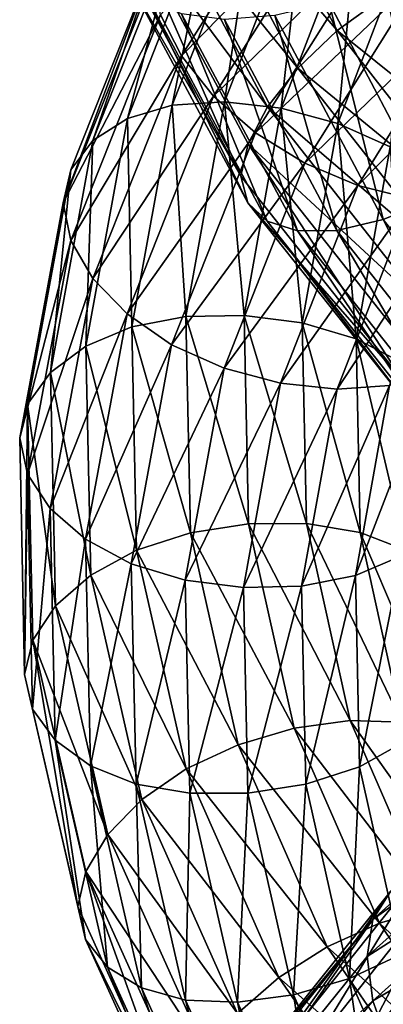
# Model space of a CAD drawing. Header units: metres. Extents: x -109 to 109, y -452 to 89.
# Tile 372 of 656: x -18.95 to -14.5, y -55.21 to -43.17. Entities that reach past the tile are written whole.
import ezdxf

# ---------------------------------------------------------------- set-up
doc = ezdxf.new("R2010")
doc.units = ezdxf.units.M
doc.layers.add('solid_K244270000C71_000', color=7, linetype='CONTINUOUS')
doc.layers.add('solid_k244270000c71_000_02', color=7, linetype='CONTINUOUS')

msp = doc.modelspace()

# ---------------------------------------------------------------- linework, layer by layer
at = {"layer": 'solid_K244270000C71_000'}
for points in [[(-16.440765, -40.70129, 785.74054), (-15.065261, -43.305313, 784.568909), (-16.966684, -41.090412, 785.932922)], [(-14.498793, -42.891544, 784.583557), (-15.065261, -43.305313, 784.568909), (-16.440765, -40.70129, 785.74054)], [(-16.966684, -41.090412, 785.932922), (-15.547179, -43.764099, 784.703064), (-17.372154, -41.510948, 786.246399)], [(-15.065261, -43.305313, 784.568909), (-15.547179, -43.764099, 784.703064), (-16.966684, -41.090412, 785.932922)], [(-17.372154, -41.510948, 786.246399), (-15.918725, -44.236839, 784.968445), (-17.633049, -41.933098, 786.654358)], [(-15.547179, -43.764099, 784.703064), (-15.918725, -44.236839, 784.968445), (-17.372154, -41.510948, 786.246399)], [(-16.060516, -41.59647, 808.737244), (-17.087076, -44.217663, 807.263794), (-16.57427, -41.692013, 809.199585)], [(-16.57427, -41.692013, 809.199585), (-17.633669, -44.381416, 807.659241), (-16.970362, -41.911835, 809.721558)], [(-17.087076, -44.217663, 807.263794), (-17.633669, -44.381416, 807.659241), (-16.57427, -41.692013, 809.199585)], [(-16.970362, -41.911835, 809.721558), (-18.055079, -44.651962, 808.126587), (-17.225224, -42.236744, 810.263977)], [(-17.633669, -44.381416, 807.659241), (-18.055079, -44.651962, 808.126587), (-16.970362, -41.911835, 809.721558)], [(-17.633049, -41.933098, 786.654358), (-16.247372, -45.084839, 785.803162), (-17.727417, -42.321465, 787.132874)], [(-17.633049, -41.933098, 786.654358), (-16.157793, -44.69072, 785.341736), (-16.247372, -45.084839, 785.803162)], [(-15.918725, -44.236839, 784.968445), (-16.157793, -44.69072, 785.341736), (-17.633049, -41.933098, 786.654358)], [(-17.225224, -42.236744, 810.263977), (-18.419121, -45.414097, 809.139404), (-17.312637, -42.641407, 810.790039)], [(-17.225224, -42.236744, 810.263977), (-18.326229, -45.007202, 808.630005), (-18.419121, -45.414097, 809.139404)], [(-18.055079, -44.651962, 808.126587), (-18.326229, -45.007202, 808.630005), (-17.225224, -42.236744, 810.263977)], [(-17.727417, -42.321465, 787.132874), (-16.247372, -45.084839, 785.803162), (-17.634844, -42.661373, 787.64209)], [(-17.312637, -42.641407, 810.790039), (-18.419121, -45.414097, 809.139404), (-17.226976, -43.113842, 811.250244)], [(-17.634844, -42.661373, 787.64209), (-16.159437, -45.410843, 786.311829), (-17.375515, -42.926544, 788.166443)], [(-16.247372, -45.084839, 785.803162), (-16.159437, -45.410843, 786.311829), (-17.634844, -42.661373, 787.64209)], [(-17.375515, -42.926544, 788.166443), (-15.921805, -45.636913, 786.854614), (-16.971371, -43.10207, 788.661499)], [(-16.159437, -45.410843, 786.311829), (-15.921805, -45.636913, 786.854614), (-17.375515, -42.926544, 788.166443)], [(-16.971371, -43.10207, 788.661499), (-15.551474, -45.754429, 787.38446), (-16.446537, -43.171497, 789.091003)], [(-15.921805, -45.636913, 786.854614), (-15.551474, -45.754429, 787.38446), (-16.971371, -43.10207, 788.661499)], [(-18.419121, -45.414097, 809.139404), (-18.328094, -45.874107, 809.598511), (-17.226976, -43.113842, 811.250244)], [(-17.226976, -43.113842, 811.250244), (-18.328094, -45.874107, 809.598511), (-16.973646, -43.614967, 811.636658)], [(-15.551474, -45.754429, 787.38446), (-15.070549, -45.750515, 787.863098), (-16.446537, -43.171497, 789.091003)], [(-18.328094, -45.874107, 809.598511), (-18.058571, -46.335651, 810.007568), (-16.973646, -43.614967, 811.636658)], [(-16.973646, -43.614967, 811.636658), (-18.058571, -46.335651, 810.007568), (-16.57885, -44.108307, 811.916504)], [(-18.058571, -46.335651, 810.007568), (-17.63854, -46.770931, 810.328735), (-16.57885, -44.108307, 811.916504)], [(-16.444586, -44.177147, 806.971436), (-16.918848, -46.803795, 805.473816), (-17.087076, -44.217663, 807.263794)], [(-16.206495, -46.788208, 805.380371), (-16.918848, -46.803795, 805.473816), (-16.444586, -44.177147, 806.971436)], [(-15.752202, -44.254982, 806.794983), (-16.206495, -46.788208, 805.380371), (-16.444586, -44.177147, 806.971436)], [(-17.087076, -44.217663, 807.263794), (-17.579866, -46.929623, 805.686829), (-17.633669, -44.381416, 807.659241)], [(-16.918848, -46.803795, 805.473816), (-17.579866, -46.929623, 805.686829), (-17.087076, -44.217663, 807.263794)], [(-17.633669, -44.381416, 807.659241), (-18.142223, -47.164234, 806.011963), (-18.055079, -44.651962, 808.126587)], [(-17.579866, -46.929623, 805.686829), (-18.142223, -47.164234, 806.011963), (-17.633669, -44.381416, 807.659241)], [(-18.055079, -44.651962, 808.126587), (-18.575787, -47.487423, 806.421875), (-18.326229, -45.007202, 808.630005)], [(-18.142223, -47.164234, 806.011963), (-18.575787, -47.487423, 806.421875), (-18.055079, -44.651962, 808.126587)], [(-16.157793, -44.69072, 785.341736), (-14.252124, -47.601826, 784.63739), (-16.247372, -45.084839, 785.803162)], [(-18.326229, -45.007202, 808.630005), (-18.952444, -48.287327, 807.373901), (-18.419121, -45.414097, 809.139404)], [(-18.326229, -45.007202, 808.630005), (-18.854757, -47.874073, 806.884399), (-18.952444, -48.287327, 807.373901)], [(-18.575787, -47.487423, 806.421875), (-18.854757, -47.874073, 806.884399), (-18.326229, -45.007202, 808.630005)], [(-18.419121, -45.414097, 809.139404), (-18.952444, -48.287327, 807.373901), (-18.328094, -45.874107, 809.598511)], [(-18.952444, -48.287327, 807.373901), (-18.856676, -48.73008, 807.834473), (-18.328094, -45.874107, 809.598511)], [(-18.328094, -45.874107, 809.598511), (-18.856676, -48.73008, 807.834473), (-18.058571, -46.335651, 810.007568)], [(-18.856676, -48.73008, 807.834473), (-18.57938, -49.150322, 808.267578), (-18.058571, -46.335651, 810.007568)], [(-18.058571, -46.335651, 810.007568), (-18.57938, -49.150322, 808.267578), (-17.63854, -46.770931, 810.328735)], [(-18.57938, -49.150322, 808.267578), (-18.147236, -49.525105, 808.632324), (-17.63854, -46.770931, 810.328735)], [(-17.63854, -46.770931, 810.328735), (-18.147236, -49.525105, 808.632324), (-17.093073, -47.146797, 810.536133)], [(-16.918848, -46.803795, 805.473816), (-16.863014, -49.448021, 803.937012), (-17.579866, -46.929623, 805.686829)], [(-16.206495, -46.788208, 805.380371), (-16.153013, -49.338341, 803.928162), (-16.918848, -46.803795, 805.473816)], [(-16.153013, -49.338341, 803.928162), (-16.863014, -49.448021, 803.937012), (-16.918848, -46.803795, 805.473816)], [(-15.443268, -49.334827, 804.039307), (-16.153013, -49.338341, 803.928162), (-16.206495, -46.788208, 805.380371)], [(-15.4944, -46.879921, 805.408997), (-15.443268, -49.334827, 804.039307), (-16.206495, -46.788208, 805.380371)], [(-17.579866, -46.929623, 805.686829), (-17.521852, -49.659748, 804.069153), (-18.142223, -47.164234, 806.011963)], [(-16.863014, -49.448021, 803.937012), (-17.521852, -49.659748, 804.069153), (-17.579866, -46.929623, 805.686829)], [(-18.142223, -47.164234, 806.011963), (-18.082354, -49.965672, 804.322632), (-18.575787, -47.487423, 806.421875)], [(-18.147236, -49.525105, 808.632324), (-17.586037, -49.825031, 808.900513), (-17.093073, -47.146797, 810.536133)], [(-17.521852, -49.659748, 804.069153), (-18.082354, -49.965672, 804.322632), (-18.142223, -47.164234, 806.011963)], [(-17.093073, -47.146797, 810.536133), (-17.586037, -49.825031, 808.900513), (-16.451334, -47.433964, 810.609802)], [(-17.586037, -49.825031, 808.900513), (-16.925791, -50.02494, 809.04895), (-16.451334, -47.433964, 810.609802)], [(-18.575787, -47.487423, 806.421875), (-18.514484, -50.341801, 804.674072), (-18.854757, -47.874073, 806.884399)], [(-18.082354, -49.965672, 804.322632), (-18.514484, -50.341801, 804.674072), (-18.575787, -47.487423, 806.421875)], [(-18.854757, -47.874073, 806.884399), (-18.892063, -51.181316, 805.563171), (-18.952444, -48.287327, 807.373901)], [(-18.854757, -47.874073, 806.884399), (-18.792536, -50.759995, 805.095032), (-18.892063, -51.181316, 805.563171)], [(-18.514484, -50.341801, 804.674072), (-18.792536, -50.759995, 805.095032), (-18.854757, -47.874073, 806.884399)], [(-18.952444, -48.287327, 807.373901), (-18.892063, -51.181316, 805.563171), (-18.856676, -48.73008, 807.834473)], [(-18.892063, -51.181316, 805.563171), (-18.794449, -51.604828, 806.026611), (-18.856676, -48.73008, 807.834473)], [(-18.856676, -48.73008, 807.834473), (-18.794449, -51.604828, 806.026611), (-18.57938, -49.150322, 808.267578)], [(-18.794449, -51.604828, 806.026611), (-18.518068, -51.983387, 806.484253), (-18.57938, -49.150322, 808.267578)], [(-18.57938, -49.150322, 808.267578), (-18.518068, -51.983387, 806.484253), (-18.147236, -49.525105, 808.632324)], [(-16.153013, -49.338341, 803.928162), (-15.594672, -51.837772, 802.498047), (-16.863014, -49.448021, 803.937012)], [(-16.863014, -49.448021, 803.937012), (-16.280132, -52.039265, 802.42334), (-17.521852, -49.659748, 804.069153)], [(-15.594672, -51.837772, 802.498047), (-16.280132, -52.039265, 802.42334), (-16.863014, -49.448021, 803.937012)], [(-18.518068, -51.983387, 806.484253), (-18.087349, -52.297165, 806.893555), (-18.147236, -49.525105, 808.632324)], [(-18.147236, -49.525105, 808.632324), (-18.087349, -52.297165, 806.893555), (-17.586037, -49.825031, 808.900513)], [(-17.521852, -49.659748, 804.069153), (-16.916197, -52.334793, 802.475647), (-18.082354, -49.965672, 804.322632)], [(-16.280132, -52.039265, 802.42334), (-16.916197, -52.334793, 802.475647), (-17.521852, -49.659748, 804.069153)], [(-18.087349, -52.297165, 806.893555), (-17.528002, -52.520557, 807.223755), (-17.586037, -49.825031, 808.900513)], [(-17.586037, -49.825031, 808.900513), (-17.528002, -52.520557, 807.223755), (-16.925791, -50.02494, 809.04895)], [(-18.082354, -49.965672, 804.322632), (-17.457325, -52.710278, 802.658447), (-18.514484, -50.341801, 804.674072)], [(-16.916197, -52.334793, 802.475647), (-17.457325, -52.710278, 802.658447), (-18.082354, -49.965672, 804.322632)], [(-17.528002, -52.520557, 807.223755), (-16.869934, -52.632553, 807.448486), (-16.925791, -50.02494, 809.04895)], [(-16.925791, -50.02494, 809.04895), (-16.869934, -52.632553, 807.448486), (-16.213696, -50.117336, 809.075378)], [(-16.869934, -52.632553, 807.448486), (-16.160191, -52.631721, 807.559692), (-16.213696, -50.117336, 809.075378)], [(-18.514484, -50.341801, 804.674072), (-17.874519, -53.138027, 802.952209), (-18.792536, -50.759995, 805.095032)], [(-17.457325, -52.710278, 802.658447), (-17.874519, -53.138027, 802.952209), (-18.514484, -50.341801, 804.674072)], [(-18.792536, -50.759995, 805.095032), (-18.240644, -54.017143, 803.778503), (-18.892063, -51.181316, 805.563171)], [(-18.792536, -50.759995, 805.095032), (-18.142958, -53.586948, 803.332092), (-18.240644, -54.017143, 803.778503)], [(-17.874519, -53.138027, 802.952209), (-18.142958, -53.586948, 803.332092), (-18.792536, -50.759995, 805.095032)], [(-18.892063, -51.181316, 805.563171), (-18.240644, -54.017143, 803.778503), (-18.794449, -51.604828, 806.026611)], [(-18.794449, -51.604828, 806.026611), (-18.144806, -54.420773, 804.245544), (-18.518068, -51.983387, 806.484253)], [(-18.240644, -54.017143, 803.778503), (-18.144806, -54.420773, 804.245544), (-18.794449, -51.604828, 806.026611)], [(-15.594672, -51.837772, 802.498047), (-14.548129, -54.221195, 801.14917), (-16.280132, -52.039265, 802.42334)], [(-18.518068, -51.983387, 806.484253), (-17.877977, -54.758606, 804.7276), (-18.087349, -52.297165, 806.893555)], [(-18.144806, -54.420773, 804.245544), (-17.877977, -54.758606, 804.7276), (-18.518068, -51.983387, 806.484253)], [(-16.280132, -52.039265, 802.42334), (-15.187588, -54.509373, 800.994568), (-16.916197, -52.334793, 802.475647)], [(-14.548129, -54.221195, 801.14917), (-15.187588, -54.509373, 800.994568), (-16.280132, -52.039265, 802.42334)], [(-18.087349, -52.297165, 806.893555), (-17.462147, -55.012825, 805.180908), (-17.528002, -52.520557, 807.223755)], [(-17.877977, -54.758606, 804.7276), (-17.462147, -55.012825, 805.180908), (-18.087349, -52.297165, 806.893555)], [(-16.916197, -52.334793, 802.475647), (-15.780968, -54.884029, 800.970581), (-17.457325, -52.710278, 802.658447)], [(-15.187588, -54.509373, 800.994568), (-15.780968, -54.884029, 800.970581), (-16.916197, -52.334793, 802.475647)], [(-17.528002, -52.520557, 807.223755), (-16.922134, -55.161518, 805.572388), (-16.869934, -52.632553, 807.448486)], [(-17.462147, -55.012825, 805.180908), (-16.922134, -55.161518, 805.572388), (-17.528002, -52.520557, 807.223755)], [(-17.457325, -52.710278, 802.658447), (-16.28578, -55.325188, 801.085754), (-17.874519, -53.138027, 802.952209)], [(-15.780968, -54.884029, 800.970581), (-16.28578, -55.325188, 801.085754), (-17.457325, -52.710278, 802.658447)], [(-16.922134, -55.161518, 805.572388), (-16.286814, -55.187733, 805.872498), (-16.869934, -52.632553, 807.448486)], [(-17.874519, -53.138027, 802.952209), (-16.674976, -55.801666, 801.324402), (-18.142958, -53.586948, 803.332092)], [(-16.28578, -55.325188, 801.085754), (-16.674976, -55.801666, 801.324402), (-17.874519, -53.138027, 802.952209)], [(-18.142958, -53.586948, 803.332092), (-17.016459, -56.720245, 802.089355), (-18.240644, -54.017143, 803.778503)], [(-18.142958, -53.586948, 803.332092), (-16.925402, -56.279591, 801.6651), (-17.016459, -56.720245, 802.089355)], [(-16.674976, -55.801666, 801.324402), (-16.925402, -56.279591, 801.6651), (-18.142958, -53.586948, 803.332092)], [(-18.240644, -54.017143, 803.778503), (-17.016459, -56.720245, 802.089355), (-18.144806, -54.420773, 804.245544)], [(-14.62984, -54.177624, 828.425537), (-16.509466, -56.512505, 826.81604), (-16.594, -56.970428, 827.303833)], [(-18.144806, -54.420773, 804.245544), (-16.927126, -57.103004, 802.561279), (-17.877977, -54.758606, 804.7276)], [(-17.016459, -56.720245, 802.089355), (-16.927126, -57.103004, 802.561279), (-18.144806, -54.420773, 804.245544)], [(-17.877977, -54.758606, 804.7276), (-16.678204, -57.402386, 803.066589), (-17.462147, -55.012825, 805.180908)], [(-16.927126, -57.103004, 802.561279), (-16.678204, -57.402386, 803.066589), (-17.877977, -54.758606, 804.7276)], [(-15.780968, -54.884029, 800.970581), (-14.15202, -57.240681, 799.616028), (-16.28578, -55.325188, 801.085754)], [(-17.462147, -55.012825, 805.180908), (-16.290279, -57.600372, 803.562073), (-16.922134, -55.161518, 805.572388)], [(-16.678204, -57.402386, 803.066589), (-16.290279, -57.600372, 803.562073), (-17.462147, -55.012825, 805.180908)], [(-16.922134, -55.161518, 805.572388), (-15.786507, -57.678551, 804.012146), (-16.286814, -55.187733, 805.872498)], [(-16.290279, -57.600372, 803.562073), (-15.786507, -57.678551, 804.012146), (-16.922134, -55.161518, 805.572388)], [(-15.786507, -57.678551, 804.012146), (-15.193821, -57.623795, 804.384277), (-16.286814, -55.187733, 805.872498)]]:
    msp.add_3dface(points, dxfattribs=at)
at = {"layer": 'solid_k244270000c71_000_02'}
for points in [[(-17.226976, -43.113842, 811.250244), (-16.973646, -43.614967, 811.636658), (-15.356791, -41.062115, 813.090332)], [(-15.356791, -41.062115, 813.090332), (-16.973646, -43.614967, 811.636658), (-14.9996, -41.6092, 813.33252)], [(-16.444586, -44.177147, 806.971436), (-17.087076, -44.217663, 807.263794), (-16.060516, -41.59647, 808.737244)], [(-16.973646, -43.614967, 811.636658), (-16.57885, -44.108307, 811.916504), (-14.9996, -41.6092, 813.33252)], [(-14.9996, -41.6092, 813.33252), (-16.57885, -44.108307, 811.916504), (-14.535743, -42.125595, 813.429626)], [(-15.456625, -41.638023, 808.369446), (-16.444586, -44.177147, 806.971436), (-16.060516, -41.59647, 808.737244)], [(-15.752202, -44.254982, 806.794983), (-16.444586, -44.177147, 806.971436), (-15.456625, -41.638023, 808.369446)], [(-14.805839, -41.805691, 808.114197), (-15.752202, -44.254982, 806.794983), (-15.456625, -41.638023, 808.369446)], [(-15.060068, -44.441227, 806.742676), (-15.752202, -44.254982, 806.794983), (-14.805839, -41.805691, 808.114197)], [(-14.155287, -42.082798, 807.985107), (-15.060068, -44.441227, 806.742676), (-14.805839, -41.805691, 808.114197)], [(-16.57885, -44.108307, 811.916504), (-16.066153, -44.557114, 812.066284), (-14.535743, -42.125595, 813.429626)], [(-14.535743, -42.125595, 813.429626), (-16.066153, -44.557114, 812.066284), (-13.990016, -42.574406, 813.367371)], [(-14.41833, -44.726238, 806.822388), (-15.060068, -44.441227, 806.742676), (-14.155287, -42.082798, 807.985107)], [(-16.066153, -44.557114, 812.066284), (-15.462969, -44.928146, 812.06897), (-13.990016, -42.574406, 813.367371)], [(-13.990016, -42.574406, 813.367371), (-15.462969, -44.928146, 812.06897), (-13.401434, -42.930973, 813.159302)], [(-15.163117, -42.965702, 789.640747), (-13.894506, -45.369816, 788.541992), (-14.496922, -42.713699, 789.733704)], [(-15.829071, -43.123081, 789.422607), (-14.504744, -45.617393, 788.255737), (-15.163117, -42.965702, 789.640747)], [(-15.462969, -44.928146, 812.06897), (-14.812417, -45.202114, 811.933228), (-13.401434, -42.930973, 813.159302)], [(-14.504744, -45.617393, 788.255737), (-13.894506, -45.369816, 788.541992), (-15.163117, -42.965702, 789.640747)], [(-14.498793, -42.891544, 784.583557), (-12.721668, -45.182026, 783.624756), (-15.065261, -43.305313, 784.568909)], [(-13.401434, -42.930973, 813.159302), (-14.812417, -45.202114, 811.933228), (-12.812639, -43.174095, 812.825928)], [(-16.446537, -43.171497, 789.091003), (-15.070549, -45.750515, 787.863098), (-15.829071, -43.123081, 789.422607)], [(-15.070549, -45.750515, 787.863098), (-14.504744, -45.617393, 788.255737), (-15.829071, -43.123081, 789.422607)], [(-14.812417, -45.202114, 811.933228), (-14.161631, -45.363598, 811.674072), (-12.812639, -43.174095, 812.825928)], [(-15.065261, -43.305313, 784.568909), (-13.218704, -45.670338, 783.550903), (-15.547179, -43.764099, 784.703064)], [(-12.721668, -45.182026, 783.624756), (-13.218704, -45.670338, 783.550903), (-15.065261, -43.305313, 784.568909)], [(-15.547179, -43.764099, 784.703064), (-13.641554, -46.19141, 783.632141), (-15.918725, -44.236839, 784.968445)], [(-13.218704, -45.670338, 783.550903), (-13.641554, -46.19141, 783.632141), (-15.547179, -43.764099, 784.703064)], [(-16.57885, -44.108307, 811.916504), (-17.63854, -46.770931, 810.328735), (-16.066153, -44.557114, 812.066284)], [(-15.4944, -46.879921, 805.408997), (-16.206495, -46.788208, 805.380371), (-15.752202, -44.254982, 806.794983)], [(-15.918725, -44.236839, 784.968445), (-13.967559, -46.710857, 783.854065), (-16.157793, -44.69072, 785.341736)], [(-13.641554, -46.19141, 783.632141), (-13.967559, -46.710857, 783.854065), (-15.918725, -44.236839, 784.968445)], [(-15.060068, -44.441227, 806.742676), (-15.4944, -46.879921, 805.408997), (-15.752202, -44.254982, 806.794983)], [(-14.834154, -47.07629, 805.561829), (-15.4944, -46.879921, 805.408997), (-15.060068, -44.441227, 806.742676)], [(-14.41833, -44.726238, 806.822388), (-14.834154, -47.07629, 805.561829), (-15.060068, -44.441227, 806.742676)], [(-17.63854, -46.770931, 810.328735), (-17.093073, -47.146797, 810.536133), (-16.066153, -44.557114, 812.066284)], [(-16.066153, -44.557114, 812.066284), (-17.093073, -47.146797, 810.536133), (-15.462969, -44.928146, 812.06897)], [(-16.157793, -44.69072, 785.341736), (-14.177323, -47.193157, 784.195862), (-14.252124, -47.601826, 784.63739)], [(-13.967559, -46.710857, 783.854065), (-14.177323, -47.193157, 784.195862), (-16.157793, -44.69072, 785.341736)], [(-14.272956, -47.370625, 805.835449), (-14.834154, -47.07629, 805.561829), (-14.41833, -44.726238, 806.822388)], [(-17.093073, -47.146797, 810.536133), (-16.451334, -47.433964, 810.609802), (-15.462969, -44.928146, 812.06897)], [(-15.462969, -44.928146, 812.06897), (-16.451334, -47.433964, 810.609802), (-14.812417, -45.202114, 811.933228)], [(-16.247372, -45.084839, 785.803162), (-14.252124, -47.601826, 784.63739), (-16.159437, -45.410843, 786.311829)], [(-16.451334, -47.433964, 810.609802), (-15.759201, -47.618931, 810.55304), (-14.812417, -45.202114, 811.933228)], [(-14.812417, -45.202114, 811.933228), (-15.759201, -47.618931, 810.55304), (-14.161631, -45.363598, 811.674072)], [(-15.759201, -47.618931, 810.55304), (-15.066817, -47.692497, 810.374817), (-14.161631, -45.363598, 811.674072)], [(-14.161631, -45.363598, 811.674072), (-15.066817, -47.692497, 810.374817), (-13.55774, -45.397484, 811.306152)], [(-14.504744, -45.617393, 788.255737), (-12.72689, -47.885067, 787.241821), (-13.894506, -45.369816, 788.541992)], [(-16.159437, -45.410843, 786.311829), (-14.178767, -47.90617, 785.149902), (-15.921805, -45.636913, 786.854614)], [(-14.252124, -47.601826, 784.63739), (-14.178767, -47.90617, 785.149902), (-16.159437, -45.410843, 786.311829)], [(-15.066817, -47.692497, 810.374817), (-14.424327, -47.645763, 810.083862), (-13.55774, -45.397484, 811.306152)], [(-15.070549, -45.750515, 787.863098), (-13.223344, -48.093807, 786.793945), (-14.504744, -45.617393, 788.255737)], [(-13.223344, -48.093807, 786.793945), (-12.72689, -47.885067, 787.241821), (-14.504744, -45.617393, 788.255737)], [(-15.921805, -45.636913, 786.854614), (-13.970262, -48.097393, 785.709412), (-15.551474, -45.754429, 787.38446)], [(-14.178767, -47.90617, 785.149902), (-13.970262, -48.097393, 785.709412), (-15.921805, -45.636913, 786.854614)], [(-15.551474, -45.754429, 787.38446), (-13.645322, -48.16317, 786.270752), (-15.070549, -45.750515, 787.863098)], [(-13.645322, -48.16317, 786.270752), (-13.223344, -48.093807, 786.793945), (-15.070549, -45.750515, 787.863098)], [(-13.970262, -48.097393, 785.709412), (-13.645322, -48.16317, 786.270752), (-15.551474, -45.754429, 787.38446)], [(-14.785201, -49.441875, 804.266724), (-15.443268, -49.334827, 804.039307), (-15.4944, -46.879921, 805.408997)], [(-14.834154, -47.07629, 805.561829), (-14.785201, -49.441875, 804.266724), (-15.4944, -46.879921, 805.408997)], [(-14.225855, -49.65926, 804.601746), (-14.785201, -49.441875, 804.266724), (-14.834154, -47.07629, 805.561829)], [(-14.272956, -47.370625, 805.835449), (-14.225855, -49.65926, 804.601746), (-14.834154, -47.07629, 805.561829)], [(-16.451334, -47.433964, 810.609802), (-16.925791, -50.02494, 809.04895), (-15.759201, -47.618931, 810.55304)], [(-14.840324, -49.968975, 808.772339), (-14.277966, -49.728371, 808.452209), (-13.877733, -47.475403, 809.692871)], [(-14.424327, -47.645763, 810.083862), (-14.840324, -49.968975, 808.772339), (-13.877733, -47.475403, 809.692871)], [(-16.925791, -50.02494, 809.04895), (-16.213696, -50.117336, 809.075378), (-15.759201, -47.618931, 810.55304)], [(-15.759201, -47.618931, 810.55304), (-16.213696, -50.117336, 809.075378), (-15.066817, -47.692497, 810.374817)], [(-15.501344, -50.099495, 808.982361), (-14.840324, -49.968975, 808.772339), (-14.424327, -47.645763, 810.083862)], [(-15.066817, -47.692497, 810.374817), (-15.501344, -50.099495, 808.982361), (-14.424327, -47.645763, 810.083862)], [(-16.213696, -50.117336, 809.075378), (-15.501344, -50.099495, 808.982361), (-15.066817, -47.692497, 810.374817)], [(-15.443268, -49.334827, 804.039307), (-14.909461, -51.741322, 802.690735), (-16.153013, -49.338341, 803.928162)], [(-14.909461, -51.741322, 802.690735), (-15.594672, -51.837772, 802.498047), (-16.153013, -49.338341, 803.928162)], [(-14.274139, -51.761196, 802.991882), (-14.909461, -51.741322, 802.690735), (-15.443268, -49.334827, 804.039307)], [(-14.785201, -49.441875, 804.266724), (-14.274139, -51.761196, 802.991882), (-15.443268, -49.334827, 804.039307)], [(-13.734128, -51.903469, 803.387512), (-14.274139, -51.761196, 802.991882), (-14.785201, -49.441875, 804.266724)], [(-14.225855, -49.65926, 804.601746), (-13.734128, -51.903469, 803.387512), (-14.785201, -49.441875, 804.266724)], [(-14.840324, -49.968975, 808.772339), (-14.79135, -52.30698, 807.425964), (-14.277966, -49.728371, 808.452209)], [(-14.79135, -52.30698, 807.425964), (-14.230849, -51.995689, 807.177979), (-14.277966, -49.728371, 808.452209)], [(-15.501344, -50.099495, 808.982361), (-15.450189, -52.521839, 807.553528), (-14.840324, -49.968975, 808.772339)], [(-15.450189, -52.521839, 807.553528), (-14.79135, -52.30698, 807.425964), (-14.840324, -49.968975, 808.772339)], [(-16.213696, -50.117336, 809.075378), (-16.160191, -52.631721, 807.559692), (-15.501344, -50.099495, 808.982361)], [(-16.160191, -52.631721, 807.559692), (-15.450189, -52.521839, 807.553528), (-15.501344, -50.099495, 808.982361)], [(-14.909461, -51.741322, 802.690735), (-13.908901, -54.036999, 801.4198), (-15.594672, -51.837772, 802.498047)], [(-13.316216, -53.974567, 801.791382), (-13.908901, -54.036999, 801.4198), (-14.909461, -51.741322, 802.690735)], [(-14.274139, -51.761196, 802.991882), (-13.316216, -53.974567, 801.791382), (-14.909461, -51.741322, 802.690735)], [(-13.908901, -54.036999, 801.4198), (-14.548129, -54.221195, 801.14917), (-15.594672, -51.837772, 802.498047)], [(-14.79135, -52.30698, 807.425964), (-14.280077, -54.599148, 806.10083), (-14.230849, -51.995689, 807.177979)], [(-12.293076, -52.086575, 829.747864), (-14.62984, -54.177624, 828.425537), (-12.361636, -52.541336, 830.265564)], [(-14.41338, -53.832249, 827.86499), (-14.62984, -54.177624, 828.425537), (-12.293076, -52.086575, 829.747864)], [(-15.450189, -52.521839, 807.553528), (-14.916142, -54.896275, 806.146912), (-14.79135, -52.30698, 807.425964)], [(-14.916142, -54.896275, 806.146912), (-14.280077, -54.599148, 806.10083), (-14.79135, -52.30698, 807.425964)], [(-16.160191, -52.631721, 807.559692), (-15.601602, -55.09594, 806.067383), (-15.450189, -52.521839, 807.553528)], [(-15.601602, -55.09594, 806.067383), (-14.916142, -54.896275, 806.146912), (-15.450189, -52.521839, 807.553528)], [(-12.361636, -52.541336, 830.265564), (-14.700625, -54.627518, 828.933472), (-12.294328, -53.086845, 830.671692)], [(-14.62984, -54.177624, 828.425537), (-14.700625, -54.627518, 828.933472), (-12.361636, -52.541336, 830.265564)], [(-16.869934, -52.632553, 807.448486), (-16.286814, -55.187733, 805.872498), (-16.160191, -52.631721, 807.559692)], [(-16.286814, -55.187733, 805.872498), (-15.601602, -55.09594, 806.067383), (-16.160191, -52.631721, 807.559692)], [(-14.700625, -54.627518, 828.933472), (-14.63133, -55.169617, 829.335999), (-12.294328, -53.086845, 830.671692)], [(-12.294328, -53.086845, 830.671692), (-14.63133, -55.169617, 829.335999), (-12.113534, -53.703251, 830.948608)], [(-13.640623, -53.555893, 826.74353), (-15.393156, -55.77375, 825.286987), (-14.076969, -53.618393, 827.290344)], [(-14.814359, -55.809441, 824.879333), (-15.393156, -55.77375, 825.286987), (-13.640623, -53.555893, 826.74353)], [(-13.127723, -53.65686, 826.263184), (-14.814359, -55.809441, 824.879333), (-13.640623, -53.555893, 826.74353)], [(-14.076969, -53.618393, 827.290344), (-15.885564, -55.890202, 825.769592), (-14.41338, -53.832249, 827.86499)], [(-15.393156, -55.77375, 825.286987), (-15.885564, -55.890202, 825.769592), (-14.076969, -53.618393, 827.290344)], [(-14.190615, -55.98576, 824.568359), (-14.814359, -55.809441, 824.879333), (-13.127723, -53.65686, 826.263184)], [(-14.63133, -55.169617, 829.335999), (-14.416169, -55.757957, 829.632263), (-12.113534, -53.703251, 830.948608)], [(-14.41338, -53.832249, 827.86499), (-16.265196, -56.143818, 826.292175), (-14.62984, -54.177624, 828.425537)], [(-15.885564, -55.890202, 825.769592), (-16.265196, -56.143818, 826.292175), (-14.41338, -53.832249, 827.86499)], [(-13.908901, -54.036999, 801.4198), (-12.473193, -56.162933, 800.28125), (-14.548129, -54.221195, 801.14917)], [(-14.62984, -54.177624, 828.425537), (-16.594, -56.970428, 827.303833), (-14.700625, -54.627518, 828.933472)], [(-16.265196, -56.143818, 826.292175), (-16.509466, -56.512505, 826.81604), (-14.62984, -54.177624, 828.425537)], [(-14.548129, -54.221195, 801.14917), (-13.046438, -56.426956, 799.938782), (-15.187588, -54.509373, 800.994568)], [(-12.473193, -56.162933, 800.28125), (-13.046438, -56.426956, 799.938782), (-14.548129, -54.221195, 801.14917)], [(-15.187588, -54.509373, 800.994568), (-13.619891, -56.794014, 799.710449), (-15.780968, -54.884029, 800.970581)], [(-13.046438, -56.426956, 799.938782), (-13.619891, -56.794014, 799.710449), (-15.187588, -54.509373, 800.994568)], [(-14.700625, -54.627518, 828.933472), (-16.594, -56.970428, 827.303833), (-14.63133, -55.169617, 829.335999)], [(-14.916142, -54.896275, 806.146912), (-13.915133, -57.161724, 804.820679), (-14.280077, -54.599148, 806.10083)], [(-13.619891, -56.794014, 799.710449), (-14.15202, -57.240681, 799.616028), (-15.780968, -54.884029, 800.970581)], [(-15.601602, -55.09594, 806.067383), (-14.554593, -57.446144, 804.659119), (-14.916142, -54.896275, 806.146912)], [(-14.554593, -57.446144, 804.659119), (-13.915133, -57.161724, 804.820679), (-14.916142, -54.896275, 806.146912)], [(-16.286814, -55.187733, 805.872498), (-15.193821, -57.623795, 804.384277), (-15.601602, -55.09594, 806.067383)], [(-15.193821, -57.623795, 804.384277), (-14.554593, -57.446144, 804.659119), (-15.601602, -55.09594, 806.067383)], [(-16.594, -56.970428, 827.303833), (-16.511148, -57.494419, 827.711426), (-14.63133, -55.169617, 829.335999)], [(-14.63133, -55.169617, 829.335999), (-16.511148, -57.494419, 827.711426), (-14.416169, -55.757957, 829.632263)]]:
    msp.add_3dface(points, dxfattribs=at)

doc.saveas('drawing.dxf')
